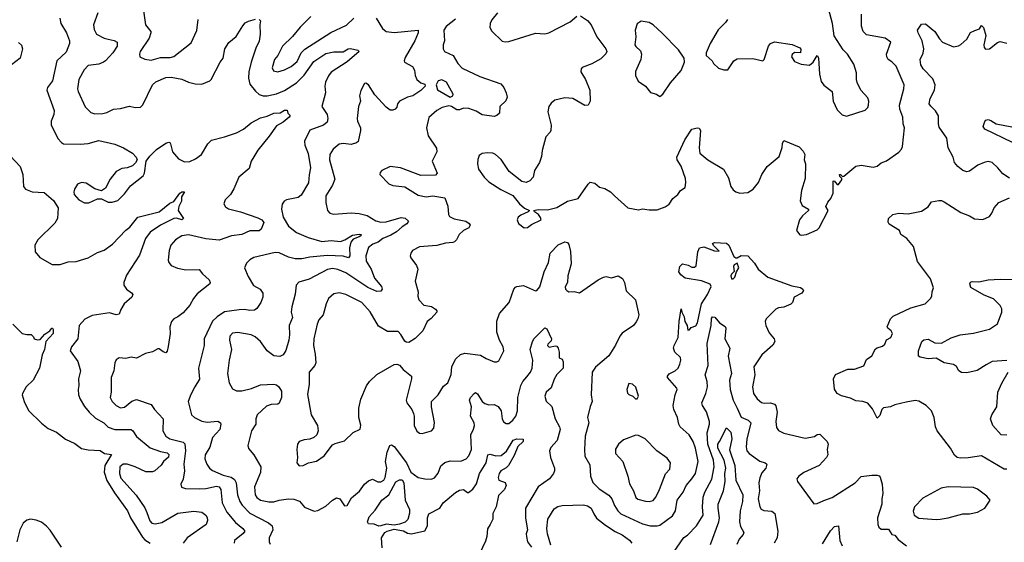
# Model space of a CAD drawing. Extents: x 2133489 to 2292442, y 756223 to 916462.
# Tile 258 of 463: x 2201871 to 2209246, y 863501 to 867414. Entities that reach past the tile are written whole.
import ezdxf

# ---------------------------------------------------------------- set-up
doc = ezdxf.new("R2010")
doc.units = 0

msp = doc.modelspace()

# ---------------------------------------------------------------- linework, layer by layer
at = {"layer": '0CON20XD'}
for points in [[(2202457.3, 867465), (2202424.4, 867375.6), (2202429.5, 867339.5), (2202446.7, 867305), (2202503.8, 867275), (2202532.6, 867267.4), (2202578.9, 867258.9), (2202600, 867245), (2202601.1, 867215), (2202569.5, 867165), (2202515, 867105.7), (2202498, 867095), (2202465, 867080.5), (2202385, 867070.8), (2202355, 867038), (2202314.4, 866965), (2202304.2, 866895), (2202309.2, 866875), (2202360.9, 866760.9), (2202405, 866718.1), (2202435, 866710), (2202495, 866712.1), (2202525, 866719.1), (2202575, 866742.7), (2202625, 866747.8), (2202694.6, 866765.4), (2202735, 866755.6), (2202775, 866759.2), (2202794.5, 866775.5), (2202865, 866926), (2202890.7, 866949.3), (2202965, 866980.5), (2203005, 866983.1), (2203085, 866969.4), (2203136.7, 866945), (2203184.5, 866934.5), (2203235, 866931.4), (2203294.5, 866955.5), (2203305, 866965.7), (2203373.6, 867096.4), (2203396.2, 867125), (2203408.8, 867195), (2203437.5, 867242.5), (2203492.4, 867287.6), (2203541.3, 867368.7), (2203560.3, 867389.7), (2203585.9, 867404.1), (2203637.7, 867417.7)], [(2202795, 867498.8), (2202814.4, 867375), (2202852.5, 867325), (2202854.3, 867315), (2202840.6, 867275), (2202774.3, 867175), (2202768, 867155), (2202771.2, 867135), (2202808.3, 867118.3), (2202855, 867110), (2202925, 867129.6), (2202999.1, 867130.9), (2203025, 867138.6), (2203155, 867240), (2203197.9, 867332.1), (2203209.2, 867415)], [(2205450, 867465), (2205407.9, 867412.1), (2205394, 867385), (2205393.8, 867355), (2205408.3, 867328.3), (2205485, 867253.8), (2205507.7, 867247.7), (2205535, 867250), (2205735, 867314), (2205805, 867308), (2205835, 867316), (2205995, 867396.9), (2206045, 867440)], [(2207173.8, 867415), (2207158.3, 867391.7), (2207102.7, 867337.3), (2207085, 867307.5), (2207043.3, 867235), (2207012.5, 867165), (2207012.5, 867145), (2207057.5, 867105), (2207067, 867087), (2207105, 867050), (2207145, 867037.5), (2207175, 867037.5), (2207220, 867105), (2207245, 867120.9), (2207363.5, 867123.5), (2207437.5, 867105), (2207448, 867115), (2207480, 867215), (2207495.7, 867235), (2207525, 867247.3), (2207658.3, 867228.3), (2207715, 867202.5), (2207723, 867193), (2207720, 867165), (2207675, 867167.5), (2207656.4, 867153.6), (2207651.2, 867135), (2207675, 867100), (2207725, 867080), (2207787, 867073), (2207815, 867096.7), (2207845, 867146.7), (2207855, 867127.5), (2207861.9, 867005), (2207875, 866950.8), (2207893.7, 866923.7), (2207956, 866875), (2207964.3, 866805), (2207995, 866738), (2208031.3, 866701.3), (2208065, 866692), (2208204.2, 866735.8), (2208223.2, 866756.8), (2208230, 866775), (2208231.4, 866805), (2208225, 866830), (2208172.5, 866885), (2208145, 866942.5), (2208139.2, 866965), (2208140, 867015), (2208120.3, 867080.3), (2208070.8, 867155), (2208038.3, 867188.3), (2207972.6, 867292.6), (2207960, 867385), (2207928.3, 867498.3)], [(2202171.4, 867425), (2202178.6, 867385), (2202222.5, 867315), (2202243.3, 867255), (2202243.4, 867236.6), (2202219.8, 867170.2), (2202149.2, 867105), (2202117.1, 866955), (2202078.9, 866905), (2202074.5, 866885), (2202128.6, 866735), (2202126.9, 866705), (2202105.7, 866655), (2202107, 866627), (2202158, 866525), (2202185, 866493.3), (2202200, 866485), (2202325, 866482.9), (2202385, 866488), (2202465, 866508.8), (2202585, 866481.2), (2202647.5, 866455), (2202715, 866413.3), (2202743.8, 866385), (2202750, 866365), (2202738.3, 866341.7), (2202715, 866320), (2202676.1, 866303.9), (2202635, 866300), (2202593, 866277), (2202549.5, 866220.5), (2202515, 866152.5), (2202485, 866132.5), (2202435, 866146.7), (2202369.8, 866189.8), (2202335, 866194.5), (2202305, 866183.1), (2202281.1, 866145), (2202275.6, 866125), (2202278.6, 866105), (2202314.2, 866065), (2202357.3, 866042.7), (2202388.3, 866041.7), (2202455, 866073.3), (2202485, 866073.3), (2202535, 866046.7), (2202563, 866047), (2202605, 866061.2), (2202655, 866108.8), (2202700.3, 866169.7), (2202796.2, 866245), (2202805.8, 866265), (2202818.6, 866355), (2202845, 866392.9), (2202895, 866441.4), (2202965, 866488.6), (2202987.3, 866497.3), (2202995.5, 866495.5), (2203000.8, 866485), (2203015.7, 866425), (2203061.1, 866371.1), (2203105, 866348.9), (2203145, 866351.5), (2203188.5, 866371.5), (2203232.9, 866405), (2203280, 866485), (2203308.6, 866511.4), (2203405, 866535.7), (2203495, 866566.9), (2203546.9, 866595), (2203605, 866641.5), (2203675, 866680), (2203725, 866692.5), (2203775, 866714.2), (2203823.3, 866716.7), (2203855, 866736.2), (2203875, 866737.5), (2203880, 866715), (2203896.7, 866696.7), (2203890, 866685), (2203845, 866645.4), (2203795, 866620), (2203739.4, 866540.6), (2203654.2, 866435.8), (2203625, 866386.2), (2203604.5, 866355.5), (2203590.8, 866299.2), (2203513.3, 866235), (2203475, 866148), (2203450, 866105), (2203410.8, 866065), (2203400.8, 866035), (2203412.7, 866012.7), (2203435, 865998.1), (2203525.4, 865975.4), (2203655, 865930.8), (2203684.2, 865915), (2203699.2, 865895), (2203680.9, 865845), (2203665, 865832.2), (2203595, 865833.5), (2203535, 865805.6), (2203458.8, 865795), (2203365, 865764.2), (2203265, 865772.6), (2203135, 865802.9), (2203085, 865795.5), (2203038, 865765), (2203002.5, 865725), (2202990.8, 865685), (2202983, 865613), (2202987.5, 865595), (2203004.5, 865574.5), (2203052.8, 865552.8), (2203115, 865540), (2203215, 865543.8), (2203240.3, 865510.3), (2203291.4, 865465), (2203297.5, 865445), (2203294.4, 865435.6), (2203199.3, 865360.7), (2203172.7, 865327.3), (2203145, 865275.8), (2203095, 865219.2), (2203055, 865188), (2203025, 865174), (2203007.5, 865155), (2202996.2, 865115), (2202999.2, 865065), (2202984.3, 864965.7), (2202975, 864932.5), (2202965, 864920), (2202945, 864926), (2202915, 864948.1), (2202905, 864948.1), (2202865, 864925.8), (2202814.6, 864915.4), (2202745, 864879.2), (2202705, 864885.7), (2202665, 864876), (2202615, 864881.2), (2202592.7, 864867.3), (2202584, 864845), (2202577.1, 864785), (2202556.2, 864735), (2202556.3, 864623.7), (2202549.4, 864585), (2202563.1, 864555), (2202595, 864525.6), (2202625, 864508.6), (2202656.9, 864513.1), (2202711.9, 864558.1), (2202745, 864569.2), (2202855, 864533.1), (2202881.1, 864495), (2202946.4, 864425), (2202942.7, 864335), (2202966.2, 864295), (2202995, 864275.9), (2203095, 864251.2), (2203108.9, 864238.9), (2203113, 864185), (2203100.3, 864085), (2203104.6, 864035), (2203095.5, 863974.5), (2203078.8, 863935), (2203084.2, 863914.2), (2203112.7, 863902.7), (2203215, 863900), (2203265, 863902.7), (2203345, 863921.2), (2203365, 863915.7), (2203377.1, 863895), (2203387.3, 863795), (2203421.5, 863725), (2203488.4, 863648.4), (2203541.4, 863605), (2203556.7, 863585), (2203545, 863565.7), (2203480, 863515), (2203477.1, 863495)], [(2203665, 867416), (2203673.8, 867405), (2203669.2, 867375), (2203671.9, 867305), (2203665, 867253.3), (2203639.4, 867200.6), (2203604.7, 867095), (2203587.6, 867022.4), (2203584.6, 866975), (2203595, 866931.4), (2203637.9, 866877.9), (2203665, 866853.1), (2203695, 866843.2), (2203725, 866843.7), (2203795, 866859.7), (2203855, 866884.7), (2203945, 866940.5), (2204002.1, 866997.9), (2204075, 867100), (2204165, 867161.3), (2204225, 867172.7), (2204295, 867174), (2204330.8, 867195), (2204348.5, 867198.5), (2204405, 867185.7), (2204414, 867175), (2204325, 867098.8), (2204205, 867020), (2204185, 866994.4), (2204162.3, 866945), (2204155.5, 866915), (2204161.5, 866865), (2204134.2, 866764.2), (2204175, 866703.8), (2204180.4, 866675), (2204175, 866646.2), (2204146, 866625), (2204045, 866586.2), (2204004.3, 866505), (2204007.1, 866475), (2204031.7, 866411.7), (2204049.4, 866305), (2204038.3, 866251.7), (2204035, 866191.2), (2203980.7, 866099.3), (2203956.3, 866083.7), (2203868.8, 866065), (2203852, 866055), (2203836.8, 866033.2), (2203833.1, 865995), (2203845.3, 865935), (2203885, 865868.2), (2203945, 865821.1), (2204032, 865782), (2204135, 865752.5), (2204205, 865760.8), (2204275, 865754), (2204305.5, 865764.5), (2204365, 865799.7), (2204415, 865808.4), (2204428.9, 865805), (2204426.6, 865795), (2204415, 865786.7), (2204369.2, 865770.8), (2204352.4, 865747.6), (2204340.9, 865705), (2204343.9, 865645), (2204335, 865630.4), (2204295, 865642.2), (2204175, 865647), (2204045, 865636.1), (2203985, 865622), (2203935, 865624), (2203884.7, 865634.7), (2203815, 865666.9), (2203785, 865670.5), (2203625, 865633.1), (2203593.9, 865616.1), (2203569.7, 865590.3), (2203554, 865555), (2203581.7, 865491.7), (2203623.2, 865423.2), (2203671.2, 865395), (2203692.5, 865365), (2203692.5, 865335), (2203678, 865295), (2203647.9, 865252.1), (2203630, 865240), (2203595, 865235.6), (2203555, 865243.5), (2203515, 865242.5), (2203404.7, 865225.3), (2203350.1, 865189.9), (2203314.8, 865155.2), (2203252.9, 865025), (2203251.9, 864975), (2203211.5, 864805), (2203217.6, 864722.4), (2203184, 864665), (2203152.1, 864607.9), (2203134.3, 864555.7), (2203158.8, 864455), (2203180, 864435), (2203235, 864407.5), (2203275, 864399.1), (2203355, 864406.9), (2203375, 864396.2), (2203378, 864385), (2203370, 864345), (2203315.9, 864284.1), (2203295, 864212.5), (2203259.5, 864155), (2203259.1, 864125), (2203273.1, 864085), (2203292.9, 864055), (2203315, 864038.2), (2203395, 864004.1), (2203455, 863989.1), (2203480.5, 863970.5), (2203493.8, 863945), (2203503.1, 863855), (2203520.9, 863805), (2203538.7, 863778.7), (2203595, 863719.6), (2203735.3, 863645.3), (2203761.9, 863625), (2203766.4, 863595), (2203740.5, 863535), (2203739.4, 863505), (2203747.8, 863487.8)], [(2204540, 867425), (2204588.3, 867348.3), (2204615, 867326.7), (2204675, 867317.8), (2204856.7, 867335), (2204855.7, 867315), (2204830.5, 867255), (2204758.8, 867131.2), (2204750, 867105), (2204752.5, 867095), (2204812.7, 867062.7), (2204829.2, 867035), (2204833.8, 866995), (2204846, 866965), (2204875, 866940), (2204905, 866930), (2204908.8, 866915), (2204875, 866882.9), (2204816.7, 866845), (2204777, 866833), (2204717, 866803), (2204700, 866785), (2204695, 866760), (2204682.5, 866745), (2204665, 866736.7), (2204645, 866736.7), (2204615, 866758.8), (2204531.4, 866851.4), (2204485, 866926.7), (2204465, 866937.5), (2204454.1, 866935.9), (2204426.1, 866883.9), (2204416.2, 866845), (2204422.9, 866805), (2204410, 866765), (2204399.4, 866675), (2204401.9, 866655), (2204423.3, 866605), (2204424.5, 866585), (2204407.5, 866502.5), (2204395, 866492), (2204355, 866479.5), (2204293.6, 866486.4), (2204265, 866481.9), (2204218.1, 866445), (2204194.5, 866405), (2204191.5, 866365), (2204231.3, 866218.7), (2204214, 866176), (2204164.4, 866095), (2204164.3, 866045), (2204175.8, 865985.8), (2204193.3, 865965), (2204225, 865956.9), (2204355, 865967.1), (2204415, 865962.2), (2204475, 865946.5), (2204537.6, 865907.6), (2204575, 865898.2), (2204615, 865901.3), (2204727.3, 865932.7), (2204757.7, 865927.7), (2204783.1, 865905), (2204771.9, 865885), (2204735, 865862.3), (2204693.7, 865826.3), (2204650.3, 865799.7), (2204592.2, 865775), (2204555, 865747.7), (2204516, 865734), (2204485, 865708.8), (2204463.1, 865646.9), (2204466.9, 865605), (2204505, 865545.8), (2204528.9, 865478.9), (2204580, 865415), (2204585.4, 865395), (2204575, 865381.8), (2204545, 865378.6), (2204478.1, 865408.1), (2204315, 865518.8), (2204255, 865543.6), (2204215, 865550.5), (2204175.5, 865544.5), (2204039.8, 865470.2), (2203962.1, 865447.9), (2203942.9, 865425), (2203935, 865357.5), (2203908.9, 865265), (2203905.5, 865225), (2203915.3, 865185), (2203888.7, 865125), (2203892.3, 865055), (2203887.5, 865015), (2203863.7, 864936.3), (2203845, 864903.8), (2203818.8, 864891.2), (2203775, 864897.5), (2203725, 864935.5), (2203676, 865005), (2203635, 865038.9), (2203605, 865054.5), (2203505, 865072.2), (2203465, 865065.6), (2203445.7, 865045), (2203443.3, 865015), (2203456.4, 864943.6)], [(2204051.3, 867438.7), (2203972.2, 867357.8), (2203915, 867287.5), (2203839.4, 867215), (2203803.7, 867146.3), (2203780.6, 867115), (2203762.3, 867052.3), (2203772.1, 867032.1), (2203805, 867024.4), (2203855, 867039.4), (2203905, 867064.4), (2203949.3, 867100.7), (2203978.5, 867165), (2204005.8, 867194.2), (2204200.8, 867319.2), (2204318.3, 867371.7), (2204373.1, 867425)], [(2205135, 867417.5), (2205066.2, 867363.8), (2205048.5, 867335), (2205054.3, 867255), (2205044.2, 867225), (2205044.2, 867195), (2205053.3, 867175), (2205117, 867147), (2205152.9, 867085), (2205185, 867050), (2205318.9, 866988.9), (2205474.5, 866934.5), (2205496.9, 866906.9), (2205515.8, 866865), (2205521.4, 866835), (2205513, 866807), (2205468.8, 866765), (2205465.7, 866714.3), (2205445, 866696.2), (2205425, 866690), (2205335, 866702.1), (2205289.4, 866729.4), (2205235, 866747.7), (2205195, 866750.9), (2205165, 866739.4), (2205145, 866739.4), (2205105, 866763.3), (2205085, 866767.8), (2205035, 866756.7), (2204995, 866733.3), (2204935, 866682.5), (2204918.5, 866605), (2204931.1, 866545), (2204992.9, 866452.9), (2204995.8, 866425), (2204961.8, 866355), (2204997.1, 866265), (2204985, 866250), (2204875, 866248), (2204724.1, 866304.1), (2204645, 866314), (2204583.8, 866285), (2204570.9, 866269.1), (2204569.2, 866255), (2204635, 866183.8), (2204665, 866172.9), (2204755, 866162), (2204855, 866100.8), (2204915, 866087.8), (2204965, 866094.4), (2205055, 866081.2), (2205077.6, 866017.6), (2205083.1, 865955), (2205090.3, 865940.3), (2205125, 865921.5), (2205213.8, 865905), (2205238.7, 865888.7), (2205246, 865875), (2205234.3, 865855.7), (2205195, 865834.2), (2205163.8, 865805), (2205143.3, 865765), (2205128.8, 865751.2), (2205115.6, 865744.4), (2205061.5, 865741.5), (2204995, 865722.2), (2204865, 865714.2), (2204814.4, 865685.6), (2204801.2, 865665), (2204796.2, 865645), (2204800.9, 865630.9), (2204843.6, 865573.6), (2204854.4, 865545), (2204833.1, 865455), (2204855.7, 865375), (2204854.5, 865344.5), (2204861.5, 865315), (2204897.3, 865277.3), (2204955, 865266.5), (2204986.6, 865246.6), (2204996.2, 865235), (2204996.2, 865225), (2204953.2, 865176.8), (2204923.8, 865155), (2204890, 865085), (2204833, 865027), (2204785, 864996.2), (2204765, 864998.8), (2204755, 865006.7), (2204726.6, 865056.6), (2204705, 865078), (2204625, 865080), (2204558.2, 865118.2), (2204496.9, 865226.9), (2204435, 865296.2), (2204315, 865357.3), (2204265, 865369.2), (2204225, 865360.4), (2204183.6, 865325), (2204165.5, 865285), (2204145.4, 865204.6), (2204112.8, 865167.2), (2204099.4, 865135), (2204073.6, 865025), (2204072.2, 864975), (2204085, 864910), (2204088.6, 864845), (2204082, 864825), (2204040.5, 864775), (2204040, 864685), (2204027.4, 864607.4), (2204053.3, 864455), (2204102.2, 864375), (2204107.1, 864335), (2204095.8, 864305), (2204075, 864285.7), (2204045, 864272.5), (2204002.1, 864267.9), (2203963.3, 864255), (2203952, 864235), (2203946, 864195), (2203950.8, 864135), (2203946.2, 864095), (2203965, 864074.2), (2203995, 864076), (2204035, 864096), (2204095, 864108), (2204151.1, 864148.9), (2204215, 864230), (2204235, 864241.2), (2204305, 864261.2), (2204368.3, 864321.7), (2204421.3, 864348.7), (2204426.8, 864376.8), (2204412.5, 864435), (2204410.9, 864505), (2204426.6, 864573.4), (2204467.6, 864672.4), (2204490.8, 864705), (2204545, 864757.5), (2204675, 864831.4), (2204695, 864834.2), (2204717, 864827), (2204744.3, 864794.3), (2204805.7, 864745), (2204806.9, 864725), (2204765.6, 864565), (2204770.8, 864545), (2204809.4, 864495), (2204820, 864465), (2204825.6, 864445), (2204826, 864375), (2204845, 864333.8), (2204865, 864317.5), (2204885, 864315.8), (2204956.7, 864335), (2204972.9, 864355), (2204977.1, 864397.1)], [(2206072.3, 867442.3), (2206125, 867408.8), (2206152, 867375), (2206194.3, 867285), (2206262, 867195), (2206268, 867175), (2206262.7, 867157.3), (2206225, 867121.2), (2206155.7, 867084.3), (2206085, 867056.2), (2206076.2, 867045), (2206075, 867022.5), (2206108.8, 866965), (2206142, 866885), (2206143.8, 866805), (2206130, 866775), (2206105, 866772), (2206013.3, 866825), (2205955, 866829.6), (2205879.4, 866810.6), (2205852, 866788), (2205835.5, 866764.5), (2205827, 866723), (2205851.9, 866625), (2205850.8, 866585), (2205845, 866571.2), (2205812.4, 866537.6), (2205785.4, 866435), (2205780.2, 866389.8), (2205764.4, 866345), (2205728.1, 866285), (2205716, 866235), (2205692.4, 866207.6), (2205665, 866195.8), (2205631.7, 866201.7), (2205537.3, 866277.3), (2205476.4, 866366.4), (2205435, 866404), (2205415, 866414), (2205373.9, 866416.1), (2205335, 866412), (2205313, 866397), (2205302.1, 866367.9), (2205299.2, 866335), (2205308.6, 866295), (2205349.2, 866235), (2205385, 866198.8), (2205475, 866142), (2205565, 866096.2), (2205615.4, 866035.4), (2205653.5, 866003.5), (2205690, 865985), (2205680, 865975), (2205625, 865950), (2205605.9, 865934.1), (2205596.7, 865915), (2205607, 865887), (2205650, 865855), (2205675, 865856.7), (2205705, 865881.2), (2205777.5, 865915), (2205773.3, 865933.3), (2205757.5, 865955), (2205727.5, 865975), (2205722.5, 865985), (2205755, 865992.5), (2205825, 865991.1), (2205895, 866006.5), (2205975, 866054.4), (2206055, 866074.2), (2206128.3, 866181.7), (2206145, 866197.1), (2206180.2, 866190.2), (2206215, 866160.8), (2206255, 866150.8), (2206295.5, 866125.5), (2206325.7, 866095), (2206425.5, 866005.5), (2206505, 865990.8), (2206535, 865996.9), (2206585, 865989.2), (2206645, 865990.8), (2206705, 866012.5), (2206735, 866033.3), (2206764.1, 866075.9), (2206800, 866105), (2206820, 866135), (2206855, 866157.5), (2206860.6, 866195), (2206857.5, 866225), (2206825, 866318), (2206796.5, 866365), (2206793.5, 866385), (2206853.6, 866515), (2206905, 866593.8), (2206945, 866603.3), (2206960.7, 866600.7), (2206970, 866585), (2206960.6, 866455), (2206966, 866415), (2207025, 866364.2), (2207144, 866295), (2207180.7, 866230.7), (2207198.6, 866165), (2207215, 866140), (2207235, 866123.8), (2207265, 866114), (2207325, 866119.2), (2207365.4, 866144.6), (2207406, 866195), (2207428.8, 866255), (2207470, 866315), (2207560.7, 866389.3), (2207583, 866457), (2207583.9, 866486.1), (2207595, 866510), (2207710.7, 866460.7), (2207739.3, 866429.3), (2207752.5, 866405), (2207746.2, 866365), (2207757.5, 866335), (2207754.2, 866225), (2207727.5, 866135), (2207717.3, 866057.3), (2207733.3, 866023.3), (2207780, 865995), (2207780, 865985), (2207733.9, 865946.1), (2207711.9, 865915), (2207690, 865835), (2207714.1, 865804.1), (2207725, 865800), (2207765.8, 865804.2), (2207845, 865840), (2207859.2, 865855), (2207926.7, 865985), (2207910, 866015), (2207925, 866047.5), (2207946.7, 866075), (2207963.3, 866115), (2207964, 866184), (2207964.1, 866205.9), (2207973, 866207), (2207995, 866180), (2208005, 866180), (2208030, 866215), (2208030, 866225), (2208015, 866240), (2208012.5, 866255), (2208020, 866255), (2208035, 866240), (2208045, 866242.5), (2208135, 866316), (2208173.6, 866323.6), (2208265, 866308.8), (2208295, 866316.7), (2208325, 866343.3), (2208363.2, 866356.8), (2208455, 866423.1), (2208475.7, 866445), (2208484.3, 866465), (2208498.9, 866605), (2208489.4, 866635), (2208487.1, 866685), (2208463.8, 866743.8), (2208460.4, 866775), (2208494.5, 866895), (2208496.7, 866925), (2208436.5, 867065), (2208405, 867097.8), (2208376.4, 867116.4), (2208365.7, 867135), (2208364.4, 867155), (2208396.7, 867245), (2208355, 867276.5), (2208215, 867300.8), (2208190, 867325), (2208177.1, 867365), (2208175.8, 867455)], [(2206665, 866840), (2206687.5, 866855), (2206745, 866940), (2206825.7, 867034.3), (2206850, 867095), (2206848.8, 867125), (2206807, 867187), (2206684.2, 867314.2), (2206615, 867376.2), (2206585, 867393.8), (2206525, 867403.3), (2206495, 867382.5), (2206480.6, 867335), (2206485.5, 867285), (2206479.6, 867225), (2206485, 867212.9), (2206520.6, 867180.6), (2206529.4, 867155), (2206524.4, 867115), (2206484.4, 867025), (2206482.5, 866995), (2206503.8, 866953.8), (2206558.8, 866915), (2206595, 866867.5), (2206640, 866855), (2206665, 866840)], [(2209285, 866226.7), (2209235, 866260), (2209198.8, 866305), (2209155, 866344), (2209125, 866350.8), (2209095, 866345.7), (2209048.8, 866325), (2208985, 866280.6), (2208965, 866274.5), (2208936, 866285), (2208897.5, 866315), (2208874.3, 866345), (2208862.2, 866385), (2208825, 866453.8), (2208815, 866526.7), (2208759.1, 866609.1), (2208753.1, 866635), (2208754.4, 866695), (2208731.4, 866731.4), (2208695.4, 866765.4), (2208684.6, 866784.6), (2208691.1, 866825), (2208724.5, 866885), (2208729.1, 866925), (2208710.1, 866970.1), (2208637.8, 867045), (2208620, 867075), (2208615.7, 867115), (2208637.7, 867162.3), (2208644.5, 867195), (2208631.1, 867255), (2208600, 867315), (2208596.7, 867335), (2208625, 867380), (2208655, 867383.3), (2208725.6, 867325), (2208759.8, 867269.8), (2208782.9, 867245), (2208865, 867210.5), (2208902.5, 867217.5), (2208921.8, 867228.2), (2208965, 867268.8), (2208992.4, 867317.6), (2209025, 867333.8), (2209060, 867345), (2209075, 867370), (2209090, 867355), (2209108, 867295), (2209092.5, 867225), (2209094.2, 867205), (2209105, 867193.8), (2209135, 867196), (2209195, 867242.5), (2209215, 867250.8), (2209265, 867237.5)], [(2201863.4, 867243.4), (2201885, 867223.3), (2201892.5, 867195), (2201874.2, 867125), (2201808.8, 867075)], [(2205095, 866834.2), (2205115, 866843.8), (2205118.8, 866855), (2205066.9, 866946.9), (2205033.2, 866963.2), (2205005, 866955.5), (2204990, 866925), (2204999.6, 866889.6), (2205095, 866834.2)], [(2209308.5, 866495), (2209101.2, 866595), (2209088.1, 866615), (2209099.2, 866650.8), (2209108.7, 866661.3), (2209125, 866666), (2209145, 866660), (2209184.6, 866634.6), (2209355, 866600.5)], [(2201729.3, 866469.3), (2201875.5, 866315), (2201895.6, 866255), (2201900, 866165), (2201914, 866145), (2201965, 866125.5), (2202055, 866120), (2202125, 866059.2), (2202159.4, 866005), (2202154, 865925), (2202135, 865891.2), (2202007.1, 865765), (2201985, 865726.7), (2201987.5, 865675), (2202022.2, 865632.2), (2202115, 865580.6), (2202175, 865581.4), (2202235, 865601.9), (2202295, 865603.1), (2202385, 865630.6), (2202455, 865669.5), (2202505, 865688.5), (2202567, 865733), (2202665, 865837.1), (2202695, 865860), (2202755, 865934.4), (2202915, 865974.3), (2202995, 866039.2), (2203026.4, 866053.6), (2203071.4, 866115), (2203085.6, 866125.6), (2203106, 866125), (2203082.7, 866087.3), (2203082.9, 866055), (2203062.9, 866015), (2203059.2, 865985), (2203099.2, 865925), (2203085, 865915.7), (2203045, 865927.3), (2203025, 865926.2), (2202925, 865874.6), (2202848.3, 865821.7), (2202814.5, 865775), (2202768.3, 865651.7), (2202670.2, 865499.8), (2202650.8, 865445), (2202650, 865425), (2202670.8, 865395), (2202709.1, 865369.1), (2202718.8, 865355), (2202710, 865335), (2202653.8, 865285), (2202627.5, 865245), (2202615, 865210), (2202595, 865204.2), (2202545, 865218.1), (2202415, 865198.9), (2202359.7, 865170.3), (2202317, 865123), (2202306.7, 865025), (2202258, 864965), (2202250, 864935), (2202307.5, 864855), (2202325.5, 864785.5), (2202311.9, 864725), (2202314.3, 864675), (2202308.1, 864645), (2202310.6, 864605), (2202323.6, 864573.6), (2202357.4, 864517.4), (2202392.5, 864475), (2202439.6, 864429.6), (2202501.1, 864395), (2202535, 864362.3), (2202584.1, 864344.1), (2202705, 864344.3), (2202718.6, 864335), (2202745, 864293.1), (2202849.1, 864209.1), (2202925, 864180), (2202975, 864169.5), (2202989, 864159), (2202985, 864138.2), (2202948.5, 864105), (2202930.9, 864079.1), (2202884.6, 864035.4), (2202865, 864027.3), (2202815, 864027.8), (2202735, 864066.3), (2202675, 864085.2), (2202645, 864084.6), (2202622.1, 864065), (2202617.5, 864015), (2202629.9, 863979.9), (2202742.4, 863852.4), (2202809.2, 863759.2), (2202822.8, 863722.8), (2202845, 863661.4), (2202861.4, 863645), (2202885, 863638.5), (2202935, 863647.7), (2203055, 863718.9), (2203176.7, 863733.3), (2203235.7, 863725), (2203265, 863703.1), (2203276.1, 863686.1), (2203277.3, 863665), (2203268.9, 863635), (2203125.6, 863535), (2203096.2, 863495)], [(2209265, 864048.1), (2209245, 864049.4), (2209075, 864148.9), (2208975, 864133.1), (2208915, 864130), (2208894, 864135), (2208872.6, 864152.6), (2208843.8, 864205), (2208744.2, 864335), (2208731.9, 864365), (2208721.4, 864435), (2208701.2, 864485), (2208660, 864525), (2208605, 864558), (2208577.7, 864562.3), (2208510.3, 864549.7), (2208425, 864529.2), (2208395, 864516.2), (2208342.3, 864507.7), (2208330, 864495), (2208315, 864450), (2208295, 864430), (2208259.1, 864499.1), (2208225, 864543.1), (2208185.5, 864555.5), (2208135, 864560), (2208095, 864579.2), (2208027, 864597), (2207993.8, 864615), (2207973.8, 864646.2), (2207965.9, 864724.1), (2207981.7, 864758.3), (2208075, 864796), (2208125, 864796.7), (2208195, 864822.5), (2208215, 864870), (2208255, 864897.5), (2208281.4, 864948.6), (2208292.7, 864957.3), (2208335, 864968), (2208351.2, 864985), (2208364.1, 865015.9), (2208396.7, 865035), (2208410, 865065), (2208398.8, 865085), (2208373, 865103), (2208370, 865115), (2208395, 865173.8), (2208414, 865195), (2208545, 865255.6), (2208652.7, 865287.3), (2208695, 865328.8), (2208704, 865345), (2208706, 865375), (2208717.1, 865405), (2208694.6, 865474.6), (2208595, 865604), (2208565, 865715.8), (2208515, 865775.7), (2208471.2, 865805), (2208460, 865835), (2208385, 865883.3), (2208377, 865897), (2208380, 865925), (2208412.5, 865955), (2208455, 865964.2), (2208525, 865960.6), (2208625, 865980), (2208675, 866012.5), (2208701.2, 866048.8), (2208755, 866061.2), (2208775, 866060), (2208795, 866050), (2208920.3, 865970.3), (2208985.9, 865945.9), (2209022.7, 865922.7), (2209085, 865916.7), (2209135, 865940), (2209152.9, 865965), (2209169.2, 866005), (2209205, 866046), (2209285, 866078.8)], [(2204977.1, 864397.1), (2204955.5, 864515), (2204955.5, 864555), (2205006.7, 864605), (2205045, 864668.8), (2205078.8, 864695), (2205102.3, 864757.7), (2205106.8, 864815), (2205135, 864870.8), (2205172.7, 864907.3), (2205205, 864917.5), (2205322.6, 864902.6), (2205365, 864877.1), (2205425, 864852), (2205445, 864851.2), (2205460, 864860), (2205497.1, 864935), (2205492.9, 864965), (2205464.4, 865015), (2205446.2, 865075), (2205444.6, 865155.4), (2205465.6, 865215), (2205538.6, 865295), (2205573.1, 865395), (2205585, 865410.6), (2205595, 865416.9), (2205645, 865422.5), (2205735, 865382.5), (2205745, 865386), (2205766.3, 865413.7), (2205799.6, 865525), (2205832.3, 865595), (2205845.4, 865664.6), (2205905, 865727.1), (2205955, 865751.2), (2205975, 865746), (2205985, 865731.2), (2205996.9, 865676.9), (2206000.8, 865585), (2205975.8, 865495), (2205973.3, 865445), (2205957, 865413), (2205960, 865395), (2205970, 865385), (2205985, 865376.2), (2206025, 865378.8), (2206065, 865368.6), (2206204, 865466), (2206245, 865486), (2206265, 865490), (2206305, 865481.2), (2206355, 865496.7), (2206386.2, 865475), (2206401.2, 865445), (2206414.2, 865384.2), (2206484, 865315), (2206508.1, 865205), (2206501.4, 865175), (2206489.7, 865150.3), (2206468, 865125), (2206385, 865067.1), (2206366.1, 865043.9), (2206333.8, 864976.2), (2206283.7, 864896.3), (2206185, 864812.5), (2206158.1, 864775), (2206152, 864605), (2206158.8, 864555), (2206143, 864517), (2206124.3, 864435), (2206134.2, 864395), (2206106.7, 864295), (2206100.5, 864195), (2206104.4, 864145), (2206141.3, 864081.3), (2206146, 863996), (2206165, 863948.6), (2206211.7, 863901.7), (2206285, 863853.3), (2206305.8, 863825.8), (2206326.2, 863775), (2206350.4, 863735), (2206374.8, 863714.8), (2206535, 863637.7), (2206594.2, 863624.2), (2206645, 863623.1), (2206665, 863628.9), (2206761.3, 863698.7), (2206784.6, 863735.4), (2206796.4, 863815), (2206840, 863875), (2206864.1, 863925.9), (2206906.7, 863975), (2206933.2, 864016.8), (2206953.8, 864105), (2206933.8, 864205), (2206916.1, 864256.1), (2206884.7, 864304.7), (2206818, 864365), (2206807.1, 864385), (2206797.1, 864435), (2206770, 864495), (2206765.6, 864525), (2206780, 864605), (2206796.2, 864645), (2206794.1, 864654.1), (2206722.5, 864735), (2206722.5, 864745), (2206735, 864762.5), (2206781.2, 864785), (2206803.8, 864805), (2206816.4, 864833.6), (2206823.3, 864865), (2206820, 864885), (2206778.6, 864925), (2206769.5, 864955), (2206772.2, 864975), (2206803.6, 865033.6), (2206810, 865155), (2206825, 865250), (2206830, 865225), (2206849.3, 865189.3), (2206852.5, 865155), (2206870, 865125), (2206875, 865090), (2206888.3, 865091.7), (2206901.7, 865108.3), (2206935, 865122.5), (2206947.1, 865145), (2206978.8, 865285), (2207022.7, 865355), (2207050, 865415), (2207043.8, 865433.8), (2206978.3, 865458.3), (2206855, 865479.2), (2206823, 865503), (2206809.2, 865525), (2206816.7, 865565), (2206835, 865586.7), (2206877, 865577), (2206905, 865560), (2206925, 865560), (2206938.3, 865571.7), (2206950, 865675), (2206963.6, 865706.4), (2206995, 865712.5), (2207075, 865682.5), (2207110, 865680), (2207070.7, 865720.7), (2207061.7, 865738.3), (2207075, 865746.7), (2207165, 865740), (2207184, 865725), (2207220.7, 865640.7), (2207235, 865630), (2207245, 865630), (2207275, 865648.8), (2207325, 865646.2), (2207375, 865590), (2207402.5, 865545), (2207473.8, 865485), (2207655, 865420), (2207719.7, 865409.7), (2207737.1, 865397.1), (2207742, 865385), (2207730, 865365), (2207672.5, 865335), (2207660, 865295), (2207647.3, 865282.7), (2207595, 865260.8), (2207555, 865255.7), (2207535, 865245.7), (2207462.5, 865175), (2207454.3, 865155), (2207460, 865125), (2207485, 865070), (2207521.9, 865025), (2207526.6, 865003.4), (2207512.9, 864977.1), (2207429.2, 864905), (2207371.1, 864815), (2207378.2, 864755), (2207360.5, 864665), (2207367.5, 864615), (2207394.4, 864575), (2207428.6, 864548.6), (2207446.6, 864543.4), (2207495.6, 864545.6), (2207524.4, 864534.4), (2207535, 864522), (2207545.5, 864475), (2207534.5, 864405), (2207538.8, 864361.2), (2207555, 864336.9), (2207595, 864317.8), (2207755, 864280), (2207825, 864294), (2207845, 864306.7), (2207865, 864310), (2207920, 864255), (2207926.2, 864235), (2207919.2, 864195), (2207924.2, 864155), (2207914.3, 864135), (2207860, 864075), (2207745, 864022.5), (2207706, 863995), (2207692, 863975), (2207698, 863955), (2207819.5, 863789.5), (2207845, 863790), (2207895.3, 863814.7), (2207955.8, 863835), (2208130, 863945), (2208175, 863992.5), (2208255, 864002.2), (2208295, 864004.4), (2208308.9, 863998.9), (2208317.5, 863987.5), (2208330.9, 863935), (2208336.4, 863865), (2208330, 863825), (2208330, 863785), (2208296, 863685), (2208298.1, 863635), (2208305.8, 863615), (2208325, 863598), (2208378.8, 863598.8), (2208405, 863560), (2208425, 863553.3), (2208451.7, 863521.7), (2208513.3, 863475)], [(2207215, 865473.3), (2207228.8, 865485), (2207240, 865525), (2207256.7, 865555), (2207245, 865590), (2207221.7, 865578.3), (2207216.7, 865565), (2207221.7, 865528.3), (2207201.7, 865508.3), (2207196.7, 865495), (2207204, 865474), (2207215, 865473.3)], [(2209265, 864862.5), (2209155, 864854.4), (2209109.4, 864830.6), (2209042.4, 864787.6), (2208965, 864770), (2208925, 864772.5), (2208906, 864785), (2208888, 864818), (2208865, 864831.4), (2208795, 864845.5), (2208735, 864879.4), (2208675, 864873.8), (2208616.1, 864886.1), (2208602.5, 864895), (2208604, 864935), (2208628, 865005), (2208642.7, 865017.3), (2208675, 865021.1), (2208725, 864994.4), (2208775, 864992.5), (2208848, 865032), (2208915.3, 865054.7), (2209015, 865065.6), (2209135, 865095.6), (2209195, 865135.8), (2209228.1, 865225), (2209227.6, 865247.6), (2209215.7, 865275), (2209165, 865322.5), (2209095, 865352.1), (2208995, 865408.6), (2208987.3, 865435), (2208991.8, 865448.2), (2209005, 865454.5), (2209055, 865451.5), (2209124.7, 865465.3), (2209215, 865470.3), (2209305, 865468.5)], [(2206767.5, 863425), (2206845, 863536), (2206872, 863555), (2206941.4, 863625), (2206990, 863705), (2206984.6, 863765), (2206991.3, 863838.7), (2207004.3, 863875.7), (2207055, 863974.3), (2207072.6, 864065), (2207067, 864115), (2207025.9, 864235), (2207019.7, 864319.7), (2207038.2, 864385), (2207037.5, 864405), (2207015, 864478), (2206985.4, 864525), (2206981.8, 864545), (2207011.2, 864615), (2207024, 864665), (2207021.2, 864705), (2207005.9, 864755), (2207028.9, 864825), (2207021.7, 864988.3), (2207051.3, 865125), (2207054.2, 865175.8), (2207061.5, 865188.5), (2207077.3, 865187.3), (2207113.6, 865143.6), (2207155, 865116.9), (2207160, 865105), (2207154, 865024), (2207190.8, 864955), (2207178.7, 864895), (2207202.4, 864765), (2207186.8, 864715), (2207193.7, 864645), (2207215, 864565.6), (2207245.4, 864505), (2207275, 864436.5), (2207328, 864415), (2207348.6, 864395), (2207317.4, 864272.6), (2207312.2, 864215), (2207317.1, 864185), (2207334.2, 864165), (2207415, 864109.1), (2207455.4, 864095.4), (2207467.1, 864085), (2207460.6, 864055), (2207429.2, 864020.8), (2207414.4, 863984.4), (2207407.3, 863945), (2207413.1, 863885), (2207403.8, 863825), (2207414.6, 863765), (2207425, 863749.5), (2207445, 863738.8), (2207504.5, 863734.5), (2207527.5, 863715), (2207550, 863585), (2207544, 863535), (2207521.2, 863495)], [(2201820, 865135), (2201890, 865065), (2201925, 865056.7), (2201957, 865057), (2201975, 865040), (2201980, 865025), (2202005, 865017.5), (2202025, 865020), (2202060.5, 865059.5), (2202096.7, 865083.3), (2202111.2, 865105)], [(2202111.2, 865105), (2202118, 865105), (2202122.9, 865095), (2202121.1, 865065), (2202067.7, 865005), (2202056.2, 864943.8), (2202039.5, 864905), (2202020.6, 864805), (2201973.1, 864715), (2201920.8, 864665), (2201891.2, 864615), (2201888.8, 864605), (2201904.2, 864555), (2201937.2, 864487.2), (2202033.3, 864393.3), (2202085, 864352.5), (2202146.7, 864325), (2202215, 864274), (2202285, 864241.2), (2202335, 864203.3), (2202385, 864192.5), (2202475, 864187.1), (2202506.7, 864166.7), (2202558.1, 864158.1), (2202508.5, 864075), (2202503.2, 864025), (2202522.6, 863962.6), (2202580.1, 863870.1), (2202677.5, 863735), (2202700.9, 863685), (2202790.2, 863540.2), (2202809.6, 863519.6), (2202848.8, 863495)], [(2203456.4, 864943.6), (2203439.1, 864865), (2203428.8, 864765), (2203440, 864695), (2203465, 864650.8), (2203495, 864635.6), (2203535, 864635.4), (2203606.7, 864653.3), (2203675, 864679.1), (2203775, 864685.6), (2203795, 864679.2), (2203812, 864665), (2203832.2, 864632.2), (2203831.9, 864585), (2203815, 864542.5), (2203805, 864534.4), (2203755, 864533.3), (2203720.2, 864519.8), (2203650.5, 864455), (2203640.9, 864425), (2203639.5, 864385), (2203607.5, 864335), (2203580.8, 864225), (2203585, 864203.3), (2203626, 864155), (2203677.5, 864065), (2203675, 864023.3), (2203628.8, 863915), (2203633.8, 863855), (2203646.4, 863836.4), (2203675.6, 863815), (2203736.4, 863803.6), (2203775, 863803.3), (2203815, 863816.8), (2203885, 863827.1), (2203924.6, 863824.6), (2203967.9, 863807.9), (2204005, 863762.5), (2204075.9, 863734.1), (2204105, 863738.8), (2204165, 863772), (2204213.6, 863816.4), (2204245, 863833.8), (2204268.8, 863825), (2204305, 863772.5), (2204323.6, 863776.4), (2204355.8, 863834.2), (2204417, 863883), (2204453.6, 863936.4), (2204485, 863962), (2204515, 863974), (2204554.5, 863954.5), (2204575, 863952.5), (2204598, 863965), (2204608.1, 863985), (2204622.2, 864055), (2204611.5, 864105), (2204624, 864176), (2204644.3, 864225.7), (2204655, 864231.2), (2204675, 864218), (2204769.6, 864095), (2204800, 864025), (2204857, 863987), (2204905, 863975.4), (2204955, 863973.6), (2204977.3, 863982.7), (2205005, 864018.6), (2205026.8, 864073.2), (2205055, 864097.8), (2205095, 864109.5), (2205175, 864107.5), (2205215, 864125.6), (2205235, 864147.5), (2205255.4, 864195), (2205249.1, 864305), (2205271.4, 864348.6), (2205277.1, 864375), (2205274.7, 864395), (2205248, 864445), (2205255.3, 864515), (2205241.5, 864565), (2205247.8, 864585), (2205275, 864616), (2205285, 864621.2), (2205301.2, 864611.2), (2205335, 864555.8), (2205355, 864538.9), (2205385, 864531.1), (2205425, 864532.2), (2205455, 864517.1), (2205476.7, 864485), (2205484.4, 864425), (2205495, 864403.8), (2205515, 864390), (2205535, 864391.1), (2205565.7, 864415), (2205586.2, 864445), (2205598.8, 864485), (2205601.6, 864585), (2205625, 864674), (2205638.7, 864705), (2205669.8, 864740.2), (2205697.3, 864775), (2205709.5, 864805), (2205715.4, 864865), (2205695.4, 864945), (2205711.4, 865005), (2205724.4, 865025.6), (2205805, 865106.2), (2205818.7, 865098.7), (2205854.2, 865025), (2205852, 865008), (2205828, 864985), (2205825, 864973.3), (2205837.7, 864962.3), (2205885, 864972), (2205895, 864968), (2205905.3, 864955.3), (2205912.9, 864925), (2205912.5, 864882.5), (2205935, 864872.5), (2205942.9, 864852.9), (2205941.1, 864805), (2205895, 864758), (2205875, 864722), (2205852.7, 864657.3), (2205814.4, 864625), (2205805.6, 864595), (2205815, 864556.2), (2205856.8, 864516.8), (2205882.2, 864425), (2205915.4, 864365.4), (2205919.4, 864345), (2205897, 864263), (2205850.2, 864209.8), (2205840, 864185), (2205846.7, 864135), (2205876.2, 864056.2), (2205877.7, 864035), (2205870, 864015), (2205840.6, 863975), (2205754, 863916), (2205660.5, 863755), (2205660.3, 863680.3), (2205674.2, 863595), (2205666, 863565), (2205667.5, 863545), (2205675.8, 863505), (2205704, 863465)], [(2209265, 864302.9), (2209223.3, 864305), (2209159.1, 864375), (2209141.8, 864425), (2209151.8, 864455), (2209191.5, 864515), (2209198.5, 864625), (2209226.6, 864693.4), (2209275.6, 864775)], [(2206495, 864574), (2206506, 864595), (2206485, 864662.5), (2206462.5, 864685), (2206435, 864688.8), (2206418.8, 864645), (2206425, 864616.7), (2206435, 864606.2), (2206464.2, 864594.2), (2206483.3, 864575), (2206495, 864574)], [(2206585, 863805.7), (2206615, 863814.2), (2206635, 863838), (2206664.5, 863895), (2206707.8, 864012.2), (2206741.7, 864048.3), (2206745.6, 864095.6), (2206721.2, 864131.2), (2206644, 864185), (2206556.4, 864276.4), (2206505, 864300.8), (2206485, 864302.5), (2206395, 864267.1), (2206356.2, 864235), (2206333, 864197), (2206334, 864165), (2206388, 864105), (2206427.5, 863995), (2206439.6, 863939.6), (2206470, 863885), (2206485.8, 863835), (2206502.4, 863822.4), (2206557.9, 863807.9), (2206585, 863805.7)], [(2207045.5, 863484.5), (2207107, 863653), (2207113, 863685), (2207101.9, 863755), (2207103, 863785), (2207142.7, 863885), (2207154.6, 863955), (2207153.8, 864015), (2207161.1, 864055), (2207146.7, 864116.7), (2207101.6, 864205), (2207101.3, 864235), (2207112.2, 864255), (2207165, 864357.5), (2207198, 864325), (2207204.4, 864274.4), (2207186.7, 864193.3), (2207226.7, 864075), (2207236.1, 863965), (2207288.6, 863855), (2207284.7, 863805), (2207267.2, 863735), (2207262.4, 863655), (2207269.9, 863619.9), (2207296.4, 863575), (2207290.8, 863559.2), (2207260.5, 863525), (2207243.9, 863485)], [(2204585, 863460), (2204580.8, 863535), (2204606.7, 863575), (2204623.3, 863585), (2204675, 863598.8), (2204745, 863586.9), (2204775, 863570), (2204805, 863563.3), (2204905, 863587.5), (2204926.5, 863625), (2204925.4, 863685), (2204935, 863712.9), (2205016.9, 863755), (2205043.8, 863795), (2205135.7, 863874.3), (2205165, 863890), (2205195.7, 863895.7), (2205225, 863872.5), (2205233, 863873), (2205265, 863898), (2205292, 863938), (2205314.6, 864015), (2205366, 864095), (2205378.8, 864155), (2205395, 864159.4), (2205437.3, 864147.3), (2205478.3, 864151.7), (2205517.9, 864182.1), (2205568.6, 864265), (2205595.5, 864275.5), (2205643, 864273), (2205642, 864255), (2205601.4, 864218.6), (2205575, 864150.5), (2205531.6, 864075), (2205515, 864058.4), (2205475, 864035.3), (2205462.9, 864015), (2205455.5, 863985), (2205460.8, 863965), (2205508.6, 863948.6), (2205515.8, 863925), (2205501.9, 863895), (2205458, 863852), (2205440.5, 863765), (2205415.5, 863715), (2205415.5, 863675), (2205395.5, 863635), (2205375, 863601.2), (2205370.8, 863545), (2205360.8, 863509.2), (2205314.4, 863415)], [(2204561.7, 863621.7), (2204525.8, 863635.8), (2204485, 863638.5), (2204477.3, 863655), (2204488.8, 863691.2), (2204535, 863742.2), (2204583.5, 863816.5), (2204636.5, 863855), (2204687.8, 863952.2), (2204715, 863968.7), (2204735, 863967.2), (2204749.7, 863945), (2204759.6, 863815), (2204791.8, 863745), (2204791.3, 863718.7), (2204778.3, 863671.7), (2204757.8, 863652.2), (2204715, 863636.5), (2204675, 863628.6), (2204616.9, 863636.9), (2204575, 863624), (2204561.7, 863621.7)], [(2208735, 863671.2), (2208765, 863673.8), (2208826.1, 863683.9), (2208935, 863714.4), (2208985.5, 863714.5), (2209045, 863725.6), (2209100, 863755), (2209140, 863815), (2209116.1, 863846.1), (2209045, 863898.6), (2209015, 863911.1), (2208825, 863916.5), (2208773.4, 863906.6), (2208635, 863832), (2208574.6, 863765.4), (2208564.4, 863734.4), (2208570.6, 863705), (2208605, 863682.3), (2208735, 863671.2)], [(2205850.3, 863480.3), (2205824.8, 863564.8), (2205819.7, 863605), (2205826.5, 863675), (2205875, 863750), (2205900.9, 863769.1), (2205935, 863776.5), (2206095, 863782.2), (2206125, 863773.1), (2206152.5, 863755), (2206172.8, 863712.8), (2206191.4, 863681.4), (2206259.1, 863629.1), (2206330.9, 863580.9), (2206385, 863556.5), (2206437.7, 863517.7), (2206455.6, 863495)], [(2202184, 863464), (2202100.2, 863590.2), (2202071.9, 863621.9), (2202035, 863650.3), (2201995, 863667.3), (2201952.7, 863672.7), (2201924.8, 863665.2), (2201897, 863643), (2201871.4, 863595), (2201850.6, 863505)], [(2207885, 863488), (2207945, 863586), (2207975, 863618), (2208003.8, 863623.8), (2208014.4, 863515), (2208032.9, 863472.9)]]:
    msp.add_lwpolyline(points, dxfattribs=at)

doc.saveas('drawing.dxf')
